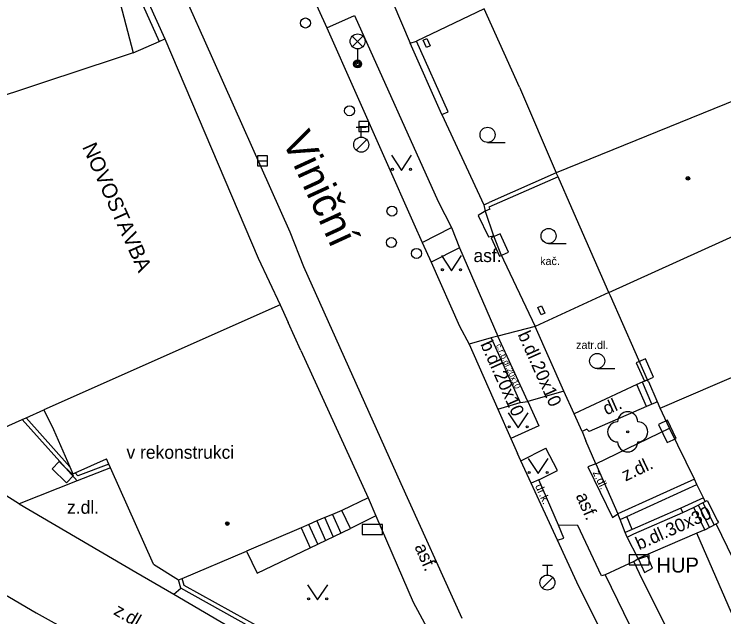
# Model space of a CAD drawing. Extents: x -595546 to -593986, y -1160845 to -1159202.
# Drawn here: x -595356.89 to -595321.55, y -1160400.75 to -1160370.73 of the extents above; entities that cross this region are included whole.
import ezdxf

# ---------------------------------------------------------------- set-up
doc = ezdxf.new("R2010")
doc.units = 0
for name, color, linetype in [('Level 22', 7, 'Continuous'), ('Level 24', 7, 'Continuous'), ('Level 27', 7, 'Continuous'), ('Level 28', 7, 'Continuous'), ('Level 33', 7, 'Continuous'), ('Level 36', 7, 'Continuous'), ('Level 39', 7, 'Continuous'), ('Nazvy ulic', 7, 'Continuous'), ('plynovod - povrch.  znaky - PRIS skut. velikost', 7, 'Continuous'), ('silnoproud - povrch.  znaky a  RIS  skut. velikost', 7, 'Continuous'), ('Specificka linie pasportu komunikaci', 7, 'Continuous'), ('TM - budovy zdene_ betonove - VP', 7, 'Continuous'), ('TM - chodniky - VP', 7, 'Continuous'), ('TM - komunikace - VP', 7, 'Continuous'), ('TM - letecke snimky - pomocna linie', 7, 'Continuous'), ('TM - plot drateny_ kovovy - VP', 7, 'Continuous'), ('TM - plot zdeny_ ohradni zed - VP', 7, 'Continuous'), ('TM - podezdivka plotu - VP', 7, 'Continuous'), ('TM - popis objektu', 7, 'Continuous'), ('TM - popis povrchu', 7, 'Continuous'), ('TM - poznamka', 7, 'Continuous'), ('TM - rozhrani mezi zpev. plochami mezi sebou - VP', 7, 'Continuous'), ('TM - rozhrani ploch obecne - VP', 7, 'Continuous'), ('TM - schody - VP', 7, 'Continuous'), ('TM - vstup do budovy - zdene_ betonove', 7, 'Continuous'), ('TM - zed operna - VP', 7, 'Continuous')]:
    doc.layers.add(name, color=color, linetype=linetype)

msp = doc.modelspace()

# ---------------------------------------------------------------- linework, layer by layer
at = {"layer": 'Level 22'}
msp.add_circle((-595326.34, -1160391.54), 0.05, dxfattribs=at)
for centre, start, end in [((-595326.34, -1160391.04), 0, 180), ((-595326.84, -1160391.54), 90, 270), ((-595325.84, -1160391.54), 270, 90), ((-595326.34, -1160392.04), 180, 0)]:
    msp.add_arc(centre, 0.5, start, end, dxfattribs=at)
at = {"layer": 'Level 24'}
for points in [[(-595333.138, -1160381.878), (-595332.726, -1160382.789), (-595332.27, -1160382.583), (-595332.683, -1160381.672)], [(-595325.913, -1160388.104), (-595325.511, -1160389.019), (-595325.053, -1160388.818), (-595325.455, -1160387.903)], [(-595323.929, -1160391.866), (-595324.352, -1160390.96), (-595324.805, -1160391.172), (-595324.382, -1160392.078)], [(-595355.004, -1160393.386), (-595354.28, -1160394.076), (-595353.935, -1160393.714), (-595354.659, -1160393.024)], [(-595339.557, -1160396.648), (-595338.557, -1160396.648), (-595338.557, -1160396.148), (-595339.557, -1160396.148)], [(-595326.268, -1160398.159), (-595325.268, -1160398.159), (-595325.268, -1160397.659), (-595326.268, -1160397.659)]]:
    msp.add_lwpolyline(points, close=True, dxfattribs=at)
at = {"layer": 'Level 27'}
for p, q in [((-595339.73, -1160376.32), (-595339.23, -1160376.32)), ((-595344.78, -1160378.04), (-595344.28, -1160378.04))]:
    msp.add_line(p, q, dxfattribs=at)
for points in [[(-595339.73, -1160376.57), (-595339.23, -1160376.57), (-595339.23, -1160376.07), (-595339.73, -1160376.07)], [(-595344.78, -1160378.29), (-595344.28, -1160378.29), (-595344.28, -1160377.79), (-595344.78, -1160377.79)]]:
    msp.add_lwpolyline(points, close=True, dxfattribs=at)
at = {"layer": 'Level 28'}
for p, q in [((-595339.86, -1160376.355), (-595339.36, -1160376.355)), ((-595339.61, -1160376.855), (-595339.61, -1160376.355)), ((-595339.868, -1160377.502), (-595339.338, -1160376.972)), ((-595330.59, -1160398.175), (-595330.09, -1160398.175)), ((-595330.34, -1160398.675), (-595330.34, -1160398.175)), ((-595330.598, -1160399.322), (-595330.068, -1160398.792))]:
    msp.add_line(p, q, dxfattribs=at)
for centre, radius in [((-595342.39, -1160371.17), 0.25), ((-595340.19, -1160375.54), 0.25), ((-595339.61, -1160377.23), 0.375), ((-595338.08, -1160380.54), 0.25), ((-595338.11, -1160382.11), 0.25), ((-595336.86, -1160382.65), 0.25), ((-595330.34, -1160399.05), 0.375)]:
    msp.add_circle(centre, radius, dxfattribs=at)
at = {"layer": 'Level 33'}
for p, q in [((-595340.055, -1160372.35), (-595339.525, -1160371.82)), ((-595340.055, -1160371.82), (-595339.525, -1160372.35)), ((-595339.79, -1160372.46), (-595339.79, -1160373.21))]:
    msp.add_line(p, q, dxfattribs=at)
for centre, radius in [((-595339.79, -1160372.085), 0.375), ((-595339.79, -1160373.21), 0.2), ((-595339.79, -1160373.21), 0.145), ((-595339.79, -1160373.21), 0.0876)]:
    msp.add_circle(centre, radius, dxfattribs=at)
at = {"layer": 'Level 36'}
for p, q in [((-595333.32, -1160377.115), (-595332.445, -1160377.115)), ((-595330.28, -1160382.155), (-595329.405, -1160382.155)), ((-595327.86, -1160388.385), (-595326.985, -1160388.385))]:
    msp.add_line(p, q, dxfattribs=at)
for points in [[(-595338.11, -1160377.76), (-595337.61, -1160378.51), (-595337.11, -1160377.76)], [(-595335.62, -1160382.76), (-595335.12, -1160383.51), (-595334.62, -1160382.76)], [(-595332.29, -1160390.59), (-595331.79, -1160391.34), (-595331.29, -1160390.59)], [(-595331.3, -1160392.87), (-595330.8, -1160393.62), (-595330.3, -1160392.87)], [(-595342.28, -1160399.16), (-595341.78, -1160399.91), (-595341.28, -1160399.16)]]:
    msp.add_lwpolyline(points, dxfattribs=at)
for centre, radius in [((-595333.32, -1160376.74), 0.375), ((-595338.06, -1160378.46), 0.05), ((-595337.161, -1160378.46), 0.05), ((-595330.28, -1160381.78), 0.375), ((-595335.57, -1160383.46), 0.05), ((-595334.671, -1160383.46), 0.05), ((-595327.86, -1160388.01), 0.375), ((-595332.24, -1160391.29), 0.05), ((-595331.341, -1160391.29), 0.05), ((-595331.25, -1160393.57), 0.05), ((-595330.351, -1160393.57), 0.05), ((-595342.23, -1160399.86), 0.05), ((-595341.331, -1160399.86), 0.05)]:
    msp.add_circle(centre, radius, dxfattribs=at)
at = {"layer": 'Level 39'}
for centre, radius in [((-595323.34, -1160378.91), 0.09), ((-595323.34, -1160378.91), 0.0398), ((-595346.28, -1160396.11), 0.09), ((-595346.28, -1160396.11), 0.0398)]:
    msp.add_circle(centre, radius, dxfattribs=at)
at = {"layer": 'plynovod - povrch.  znaky - PRIS skut. velikost'}
for points in [[(-595325.35, -1160397.73), (-595325.8, -1160397.89)], [(-595325.8, -1160397.89), (-595325.51, -1160398.54)], [(-595325.11, -1160398.33), (-595325.35, -1160397.73)], [(-595325.51, -1160398.54), (-595325.11, -1160398.33)]]:
    msp.add_lwpolyline(points, dxfattribs=at)
at = {"layer": 'silnoproud - povrch.  znaky a  RIS  skut. velikost'}
for points in [[(-595336.53, -1160372.02), (-595336.35, -1160371.94)], [(-595336.36, -1160372.39), (-595336.53, -1160372.02)], [(-595336.35, -1160371.94), (-595336.26, -1160372.12)], [(-595336.17, -1160372.3), (-595336.36, -1160372.39)], [(-595336.26, -1160372.12), (-595336.17, -1160372.3)], [(-595330.82, -1160385.34), (-595330.64, -1160385.26)], [(-595330.65, -1160385.71), (-595330.82, -1160385.34)], [(-595330.64, -1160385.26), (-595330.55, -1160385.44)], [(-595330.55, -1160385.44), (-595330.46, -1160385.62)], [(-595330.46, -1160385.62), (-595330.65, -1160385.71)]]:
    msp.add_lwpolyline(points, dxfattribs=at)
at = {"layer": 'Specificka linie pasportu komunikaci'}
msp.add_lwpolyline([(-595327.93, -1160393.14), (-595326.83, -1160395.63)], dxfattribs=at)
at = {"layer": 'TM - budovy zdene_ betonove - VP'}
for points in [[(-595352.34, -1160367.38), (-595350.96, -1160372.66)], [(-595350.96, -1160372.66), (-595351.87, -1160372.96), (-595355.38, -1160374.12), (-595361.96, -1160376.29)], [(-595319.23, -1160374.3), (-595329.9, -1160378.63)], [(-595329.81, -1160378.84), (-595329.9, -1160378.63)], [(-595329.13, -1160380.39), (-595329.81, -1160378.84)], [(-595327.28, -1160384.59), (-595316.98, -1160379.93)], [(-595327.28, -1160384.59), (-595329.13, -1160380.39)], [(-595344.75, -1160382.89), (-595343.65, -1160385.21)], [(-595325.35, -1160388.94), (-595327.2, -1160384.76), (-595327.28, -1160384.59)], [(-595343.65, -1160385.21), (-595355.41, -1160390.44)], [(-595343.65, -1160385.21), (-595343.25, -1160386.09)], [(-595324.73, -1160390.36), (-595316.15, -1160386.67)], [(-595342.61, -1160387.49), (-595339.27, -1160394.82)], [(-595325.31, -1160389.03), (-595325.35, -1160388.94)], [(-595324.86, -1160390.05), (-595324.89, -1160389.99)], [(-595324.73, -1160390.36), (-595324.86, -1160390.05)], [(-595355.41, -1160390.44), (-595354.93, -1160391.43), (-595354.12, -1160393.28)], [(-595324.25, -1160391.36), (-595324.73, -1160390.36)], [(-595323.02, -1160393.9), (-595324.25, -1160391.36)], [(-595353.86, -1160393.58), (-595352.3, -1160392.88)], [(-595352.18, -1160393.15), (-595352.3, -1160392.88)], [(-595354.12, -1160393.28), (-595353.97, -1160393.63), (-595353.86, -1160393.58)], [(-595352.1, -1160393.33), (-595352.18, -1160393.15)], [(-595349.95, -1160398.13), (-595352.1, -1160393.33)], [(-595322.89, -1160394.17), (-595323.02, -1160393.9)], [(-595322.57, -1160394.83), (-595322.89, -1160394.17)], [(-595339.27, -1160394.82), (-595340.58, -1160395.45)], [(-595322.48, -1160395.01), (-595322.57, -1160394.83)], [(-595322.48, -1160395.01), (-595322.39, -1160394.96)], [(-595340.58, -1160395.45), (-595341.04, -1160395.65), (-595341.43, -1160395.81), (-595341.82, -1160395.98), (-595342.22, -1160396.15), (-595342.6, -1160396.32)], [(-595321.94, -1160396.13), (-595321.81, -1160396.06)], [(-595319.7, -1160400.74), (-595321.94, -1160396.13)], [(-595321.86, -1160395.97), (-595321.81, -1160396.06)], [(-595342.6, -1160396.32), (-595345.32, -1160397.49)], [(-595342.6, -1160396.32), (-595342.15, -1160397.32)], [(-595348.52, -1160398.84), (-595345.32, -1160397.49)], [(-595345.32, -1160397.49), (-595344.8, -1160398.58)], [(-595344.8, -1160398.58), (-595342.15, -1160397.32)], [(-595349.95, -1160398.13), (-595348.71, -1160398.92)], [(-595348.71, -1160398.92), (-595348.52, -1160398.84)]]:
    msp.add_lwpolyline(points, dxfattribs=at)
at = {"layer": 'TM - chodniky - VP'}
for points in [[(-595341.32, -1160371.41), (-595339.95, -1160370.79), (-595335.78, -1160380.07)], [(-595335.59, -1160375.72), (-595333.51, -1160380.23)], [(-595335.78, -1160380.07), (-595335.12, -1160381.36)], [(-595336.57, -1160382.11), (-595335.12, -1160381.36)], [(-595334.71, -1160382.37), (-595336.13, -1160383.09)], [(-595334.71, -1160382.37), (-595332.8, -1160386.78)], [(-595332.68, -1160382.66), (-595330.95, -1160386.29)], [(-595329.52, -1160389.51), (-595330.95, -1160386.29)], [(-595333.14, -1160386.86), (-595334.24, -1160387.17)], [(-595332.8, -1160386.78), (-595333.14, -1160386.86)], [(-595325.35, -1160388.94), (-595325.88, -1160389.18)], [(-595325.88, -1160389.18), (-595329, -1160390.64)], [(-595329, -1160390.64), (-595329.52, -1160389.51)], [(-595332.8, -1160390.41), (-595331.7, -1160390.07)], [(-595331.7, -1160390.07), (-595331.32, -1160390.03)], [(-595331.32, -1160390.03), (-595330.77, -1160391.24)], [(-595324.86, -1160390.05), (-595325.4, -1160390.28)], [(-595330.77, -1160391.24), (-595332.16, -1160391.87)], [(-595331.66, -1160392.98), (-595330.41, -1160392.36)], [(-595329.84, -1160393.46), (-595330.41, -1160392.36)], [(-595330.77, -1160393.93), (-595329.84, -1160393.46)], [(-595330.77, -1160393.93), (-595331.15, -1160394.09)], [(-595322.57, -1160394.83), (-595323.7, -1160395.34)], [(-595338.88, -1160395.72), (-595340.15, -1160396.35)], [(-595338.88, -1160395.72), (-595337.02, -1160400.02)], [(-595342.15, -1160397.32), (-595340.15, -1160396.35)], [(-595329.52, -1160396.83), (-595329.79, -1160396.19)], [(-595328.82, -1160396.2), (-595329.79, -1160396.19)], [(-595327.64, -1160398.72), (-595328.82, -1160396.2)], [(-595329.84, -1160396.93), (-595329.52, -1160396.83)], [(-595322.9, -1160396.59), (-595325.82, -1160397.85)], [(-595321.17, -1160400.55), (-595322.9, -1160396.59)], [(-595326.04, -1160398), (-595325.82, -1160397.85)], [(-595321.56, -1160406.95), (-595323.32, -1160403.47), (-595325.6, -1160398.92), (-595326.04, -1160398)], [(-595327.46, -1160398.67), (-595327.64, -1160398.72)], [(-595327.46, -1160398.67), (-595324.4, -1160404.94)], [(-595337.02, -1160400.02), (-595336.24, -1160401.47)]]:
    msp.add_lwpolyline(points, dxfattribs=at)
at = {"layer": 'TM - komunikace - VP'}
for points in [[(-595353.13, -1160359.7), (-595350.01, -1160366.39), (-595348.14, -1160370.41), (-595347.43, -1160372), (-595343.16, -1160381.57), (-595342.49, -1160383.3)], [(-595342.38, -1160369.05), (-595341.75, -1160370.46), (-595341.32, -1160371.41)], [(-595341.32, -1160371.41), (-595336.99, -1160381.18)], [(-595336.99, -1160381.18), (-595336.57, -1160382.11)], [(-595336.57, -1160382.11), (-595336.13, -1160383.09)], [(-595342.49, -1160383.3), (-595337.63, -1160394.11)], [(-595336.13, -1160383.09), (-595334.71, -1160386.27)], [(-595334.71, -1160386.27), (-595334.24, -1160387.17)], [(-595334.24, -1160387.17), (-595332.8, -1160390.41)], [(-595332.8, -1160390.41), (-595332.16, -1160391.87)], [(-595332.16, -1160391.87), (-595331.83, -1160392.61)], [(-595331.66, -1160392.98), (-595331.83, -1160392.61)], [(-595359.52, -1160393.31), (-595356.68, -1160395.09)], [(-595331.15, -1160394.09), (-595331.66, -1160392.98)], [(-595337.63, -1160394.11), (-595334.6, -1160400.82)], [(-595329.84, -1160396.93), (-595331.15, -1160394.09)], [(-595364.63, -1160395.38), (-595355.8, -1160400.56)], [(-595356.68, -1160395.09), (-595356.64, -1160395.12)], [(-595356.64, -1160395.12), (-595350.84, -1160398.53)], [(-595328.87, -1160399.03), (-595329.84, -1160396.93)], [(-595350.84, -1160398.53), (-595348.94, -1160399.63)], [(-595323.94, -1160408.95), (-595328.87, -1160399.03)], [(-595348.94, -1160399.63), (-595339.02, -1160405.46)], [(-595355.8, -1160400.56), (-595347.27, -1160405.29)]]:
    msp.add_lwpolyline(points, dxfattribs=at)
at = {"layer": 'TM - letecke snimky - pomocna linie'}
for points in [[(-595350.96, -1160372.66), (-595349.67, -1160372.09)], [(-595349.67, -1160372.09), (-595349.39, -1160371.96)], [(-595349.39, -1160371.96), (-595344.75, -1160382.89)], [(-595360.99, -1160388.54), (-595359.31, -1160392.19), (-595356.49, -1160390.92)], [(-595356.3, -1160390.84), (-595355.41, -1160390.44)], [(-595356.49, -1160390.92), (-595356.3, -1160390.84)]]:
    msp.add_lwpolyline(points, dxfattribs=at)
at = {"layer": 'TM - plot drateny_ kovovy - VP'}
for points in [[(-595338.03, -1160370.14), (-595337.17, -1160372.17)], [(-595331.73, -1160374.36), (-595333.49, -1160370.47)], [(-595335.28, -1160375.6), (-595336.85, -1160372.08)], [(-595331.73, -1160374.36), (-595329.9, -1160378.63)], [(-595329.81, -1160378.84), (-595333.25, -1160380.34)], [(-595333.25, -1160380.34), (-595333.2, -1160380.45)], [(-595354.12, -1160393.28), (-595356.3, -1160390.84)], [(-595352.18, -1160393.15), (-595353.72, -1160393.73), (-595353.86, -1160393.58)], [(-595337.62, -1160405.46), (-595337.5, -1160405.24), (-595348.43, -1160399.19), (-595348.52, -1160398.84)]]:
    msp.add_lwpolyline(points, dxfattribs=at)
at = {"layer": 'TM - plot zdeny_ ohradni zed - VP'}
for points in [[(-595328.6, -1160391.53), (-595328.42, -1160391.98)], [(-595327.93, -1160393.14), (-595328.42, -1160391.98)], [(-595326.12, -1160396.4), (-595326.38, -1160395.76)]]:
    msp.add_lwpolyline(points, dxfattribs=at)
at = {"layer": 'TM - podezdivka plotu - VP'}
for points in [[(-595351.7, -1160366.85), (-595349.39, -1160371.96)], [(-595337.17, -1160372.17), (-595336.85, -1160372.08)], [(-595335.59, -1160375.72), (-595337.17, -1160372.17)], [(-595335.59, -1160375.72), (-595335.28, -1160375.6)], [(-595329.9, -1160378.63), (-595333.24, -1160380.12)], [(-595333.51, -1160380.23), (-595333.24, -1160380.12)], [(-595333.51, -1160380.23), (-595333.43, -1160380.55)], [(-595333.2, -1160380.45), (-595333.43, -1160380.55)], [(-595353.75, -1160393.98), (-595356.49, -1160390.92)], [(-595352.1, -1160393.33), (-595353.75, -1160393.98)], [(-595323.02, -1160393.9), (-595326.83, -1160395.63)], [(-595323.6, -1160395.55), (-595323.7, -1160395.34)], [(-595326.72, -1160395.91), (-595326.83, -1160395.63)], [(-595326.36, -1160396.79), (-595326.03, -1160396.62), (-595323.6, -1160395.55)], [(-595326.46, -1160396.55), (-595326.72, -1160395.91)], [(-595326.36, -1160396.79), (-595326.46, -1160396.55)], [(-595348.6, -1160399.33), (-595348.71, -1160398.92)], [(-595337.62, -1160405.46), (-595348.6, -1160399.33)]]:
    msp.add_lwpolyline(points, dxfattribs=at)
at = {"layer": 'TM - rozhrani mezi zpev. plochami mezi sebou - VP'}
for points in [[(-595333.43, -1160380.55), (-595333.78, -1160380.76)], [(-595333.78, -1160380.76), (-595333.27, -1160381.82)], [(-595335.12, -1160381.36), (-595334.71, -1160382.37)], [(-595333.27, -1160381.82), (-595333.02, -1160381.77)], [(-595330.95, -1160386.29), (-595332.8, -1160386.78)], [(-595333.14, -1160386.86), (-595331.7, -1160390.07)], [(-595331.32, -1160390.03), (-595332.8, -1160386.78)], [(-595329.52, -1160389.51), (-595331.32, -1160390.03)], [(-595329.79, -1160396.19), (-595330.77, -1160393.93)], [(-595322.5, -1160396.42), (-595322.9, -1160396.59)], [(-595326.04, -1160398), (-595327.46, -1160398.67)]]:
    msp.add_lwpolyline(points, dxfattribs=at)
at = {"layer": 'TM - rozhrani ploch obecne - VP'}
for points in [[(-595351.97, -1160366.97), (-595349.67, -1160372.09)], [(-595333.49, -1160370.47), (-595336.85, -1160372.08)], [(-595333.43, -1160380.55), (-595333.02, -1160381.77)], [(-595333.02, -1160381.77), (-595332.68, -1160382.66)], [(-595325.4, -1160390.28), (-595325.88, -1160389.18)], [(-595328.6, -1160391.53), (-595329, -1160390.64)], [(-595327.93, -1160393.14), (-595328.32, -1160393.29)], [(-595328.32, -1160393.29), (-595327.1, -1160395.8)], [(-595353.75, -1160393.98), (-595356.64, -1160395.12)], [(-595339.27, -1160394.82), (-595338.88, -1160395.72)], [(-595323.06, -1160395.31), (-595322.48, -1160395.01)], [(-595323.6, -1160395.55), (-595323.06, -1160395.31)], [(-595323.06, -1160395.31), (-595322.5, -1160396.42)], [(-595340.15, -1160396.35), (-595340.58, -1160395.45)], [(-595327.1, -1160395.8), (-595326.83, -1160395.63)], [(-595322.5, -1160396.42), (-595321.94, -1160396.13)], [(-595325.82, -1160397.85), (-595326.36, -1160396.79)], [(-595348.94, -1160399.63), (-595348.6, -1160399.33)]]:
    msp.add_lwpolyline(points, dxfattribs=at)
at = {"layer": 'TM - schody - VP'}
for points in [[(-595325.13, -1160390.16), (-595325.61, -1160389.06)], [(-595322.6, -1160395.07), (-595322.04, -1160396.18)], [(-595322.83, -1160395.19), (-595322.27, -1160396.3)], [(-595341.04, -1160395.65), (-595340.62, -1160396.58)], [(-595341.82, -1160395.98), (-595341.39, -1160396.95)], [(-595341, -1160396.76), (-595341.43, -1160395.81)], [(-595341.77, -1160397.14), (-595342.22, -1160396.15)]]:
    msp.add_lwpolyline(points, dxfattribs=at)
at = {"layer": 'TM - vstup do budovy - zdene_ betonove'}
for points in [[(-595342.61, -1160387.49), (-595343.25, -1160386.09)], [(-595325.31, -1160389.03), (-595324.89, -1160389.99)], [(-595322.39, -1160394.96), (-595321.86, -1160395.97)]]:
    msp.add_lwpolyline(points, dxfattribs=at)
at = {"layer": 'TM - zed operna - VP'}
for points in [[(-595327.28, -1160384.59), (-595330.95, -1160386.29)], [(-595325.4, -1160390.28), (-595328.26, -1160391.52)], [(-595328.37, -1160391.4), (-595328.6, -1160391.53)], [(-595328.26, -1160391.52), (-595328.37, -1160391.4)], [(-595327.93, -1160393.14), (-595324.25, -1160391.36)], [(-595326.38, -1160395.76), (-595322.89, -1160394.17)], [(-595323.7, -1160395.34), (-595326.12, -1160396.4)], [(-595326.72, -1160395.91), (-595326.38, -1160395.76)], [(-595326.12, -1160396.4), (-595326.46, -1160396.55)]]:
    msp.add_lwpolyline(points, dxfattribs=at)

# ---------------------------------------------------------------- texts
at = {"layer": 'Nazvy ulic'}
msp.add_text('Viniční', height=1.5, rotation=294.642, dxfattribs=at).set_placement((-595343.576, -1160376.987))
at = {"layer": 'TM - popis objektu'}
msp.add_text('NOVOSTAVBA', height=0.75, rotation=294.1077, dxfattribs=at).set_placement((-595353.52, -1160377.34))
msp.add_text('HUP', height=0.75, dxfattribs=at).set_placement((-595324.91, -1160398.55))
at = {"layer": 'TM - popis povrchu'}
for s, height, p in [('asf.', 0.65, (-595334.02, -1160383.08)), ('kač.', 0.4, (-595330.7, -1160383.23)), ('zatr.dl.', 0.4, (-595328.91, -1160387.41)), ('z.dl.', 0.65, (-595354.26, -1160395.62))]:
    msp.add_text(s, height=height, dxfattribs=at).set_placement(p)
for s, height, rotation, p in [('b.dl.20x10', 0.65, 294.0584, (-595331.83, -1160386.69)), ('b.dl.20x10', 0.65, 294.0584, (-595333.69, -1160387.17)), ('č.r.b.dl.20x10', 0.3, 294, (-595332.91, -1160387.23)), ('dl.', 0.65, 24, (-595327.4, -1160390.72)), ('z.dl.', 0.65, 25.4509, (-595326.45, -1160394.02)), ('z.dl.', 0.4, 295.7307, (-595328.09, -1160393.57)), ('dr.k.', 0.4, 294.0584, (-595330.96, -1160394.24)), ('asf.', 0.65, 293.506, (-595328.94, -1160394.72)), ('b.dl.30x30', 0.65, 24, (-595325.77, -1160397.44)), ('asf.', 0.65, 293.506, (-595336.97, -1160397.26)), ('z.dl.', 0.65, 330.0258, (-595351.99, -1160400.61))]:
    msp.add_text(s, height=height, rotation=rotation, dxfattribs=at).set_placement(p)
at = {"layer": 'TM - poznamka'}
msp.add_text('v rekonstrukci', height=0.65, dxfattribs=at).set_placement((-595351.3, -1160392.88))

doc.saveas('drawing.dxf')
